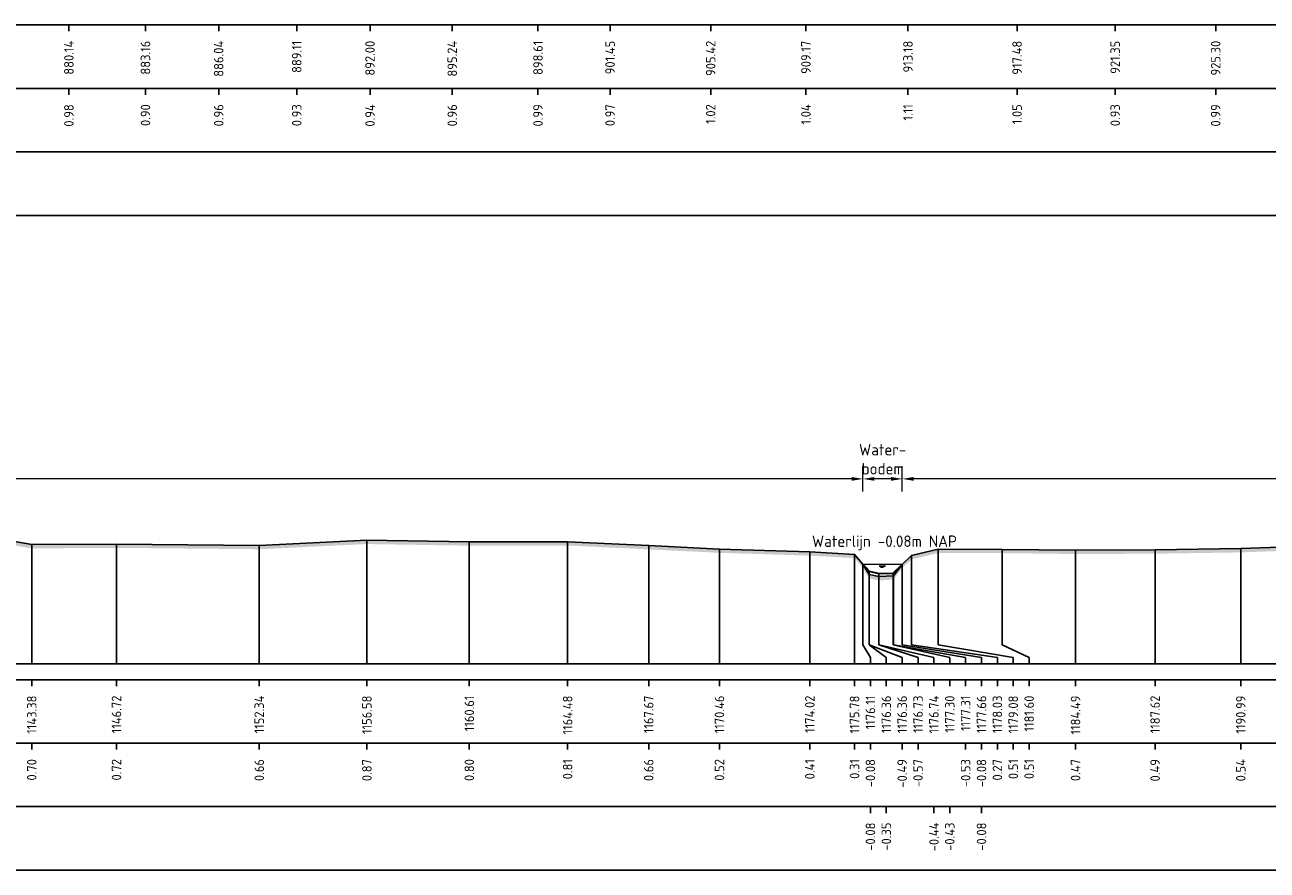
# Model space of a CAD drawing. Header units: metres. Extents: x 128583 to 136452, y 412329 to 415128.
# Tile 377 of 465: x 135559 to 135608, y 414520 to 414554. Entities that reach past the tile are written whole.
import ezdxf
from ezdxf.enums import TextEntityAlignment as Align

# ---------------------------------------------------------------- set-up
doc = ezdxf.new("R2010")
doc.units = ezdxf.units.M
doc.header["$PDMODE"] = 35
doc.header["$PDSIZE"] = 0.075
for name, color, linetype, lineweight in [('X-ME-AL-PROFIEL_BOVENKANT SLIB-GD', 42, 'Continuous', 35), ('X-ME-AL-PROFIEL_HUIDIG MAAIVELD-GD', 8, 'Continuous', 0), ('X-XX-AL-DETAIL1-M', 7, 'Continuous', 18), ('X-XX-AL-NAP-T18', 7, 'Continuous', 18)]:
    doc.layers.add(name, color=color, linetype=linetype, lineweight=lineweight)
for name, color, linetype in [('X-ME-AL-PROFIEL_MAAIVELD-GD', 8, 'Continuous'), ('X-ME-AL-PROFIEL_WATERLIJN-GD', 150, 'Continuous'), ('X-ME-AL-PROFIELRASTER-S', 7, 'Continuous')]:
    doc.layers.add(name, color=color, linetype=linetype)
doc.styles.add('NLCS-ISO-ANNOTATIEF-T18', font='NLCS-ISO.ttf', dxfattribs={"height": 1.8})
doc.styles.add('NLCS-ISO-ANNOTATIVE-T18', font='NLCS-ISO.ttf', dxfattribs={"height": 1.8})
doc.dimstyles.new('NLCS-ANNOTATIEF-T18-PIJL_L2_H0', dxfattribs={"dimtxt": 2.5, "dimasz": 1.8, "dimexe": 2, "dimexo": 2, "dimgap": 0.7, "dimtad": 1, "dimzin": 0, "dimdsep": 46, "dimtxsty": 'NLCS-ISO-ANNOTATIEF-T18', "dimcen": 0, "dimdle": 2, "dimclrd": 256, "dimclre": 256, "dimclrt": 10, "dimaunit": 2, "dimadec": 0, "dimazin": 0, "dimtfac": 1, "dimtdec": 3, "dimtofl": 0, "dimtmove": 0, "dimatfit": 3, "dimfxl": 2, "dimfxlon": 1, "dimtfillclr": 256, "dimtolj": 1, "dimtzin": 0, "dimlwd": -1, "dimlwe": -1, "dimarcsym": 0})

# ---------------------------------------------------------------- blocks, each defined once
blk = doc.blocks.new('SAL-PROFIELRASTER_BALK_EIND1-D')
at = {"color": 0, "linetype": 'ByBlock', "lineweight": -2, "flags": 128}
for points in [[(0, 0), (1, 0)], [(0, -2.5), (1, -2.5)], [(0, -12.5), (1, -12.5)]]:
    blk.add_lwpolyline(points, dxfattribs=at)
blk = doc.blocks.new('SAL-PROFIELRASTER_BALK_EIND2-D')
at = {"color": 0, "linetype": 'ByBlock', "lineweight": -2}
blk.add_line((1, -12.5), (0, -12.5), dxfattribs=at)
blk = doc.blocks.new('SAL-PROFIELRASTER_BALK_DATA-D')
at = {"color": 0, "linetype": 'ByBlock', "lineweight": -2}
blk.add_lwpolyline([(0, -3.5), (0, -2.5)], dxfattribs=at)
at = {"color": 0, "linetype": 'ByBlock', "lineweight": -2, "style": 'NLCS-ISO-ANNOTATIVE-T18'}
blk.add_attdef('GETAL', text='', height=1.5, rotation=90, dxfattribs=at).set_placement((0.75, -5), align=Align.RIGHT)
blk = doc.blocks.new('SAL-PROFIELRASTER_AANHAAL-D')
at = {"color": 9, "linetype": 'ByBlock', "lineweight": -2, "flags": 128}
blk.add_lwpolyline([(0, 1), (0, 0)], dxfattribs=at)
blk = doc.blocks.new('SAL-PROFIELRASTER_AANHAAL_STAGGER-D')
at = {"color": 9, "linetype": 'ByBlock', "lineweight": -2, "flags": 128}
for points in [[(0, 0), (0, -0.25)], [(0, -0.25), (1, -0.75)], [(1, -0.75), (1, -1)]]:
    blk.add_lwpolyline(points, dxfattribs=at)
blk = doc.blocks.new('*D401')
at = {"layer": 'Defpoints', "color": 0, "transparency": 16777216}
for p in [(135594.049, 414535.849), (135594.049, 414535.849), (135685.047, 414532.316)]:
    blk.add_point(p, dxfattribs=at)
at = {"layer": 'X-XX-AL-DETAIL1-M', "transparency": 16777216}
for p, q in [((135594.049, 414535.849), (135594.049, 414536.349)), ((135685.047, 414535.349), (135685.047, 414536.349)), ((135684.597, 414535.849), (135594.499, 414535.849))]:
    blk.add_line(p, q, dxfattribs=at)
for points in [[(135594.499, 414535.924), (135594.499, 414535.774), (135594.049, 414535.849)], [(135684.597, 414535.924), (135684.597, 414535.774), (135685.047, 414535.849)]]:
    blk.add_solid(points, dxfattribs=at)
at = {"layer": 'X-XX-AL-DETAIL1-M', "color": 10, "transparency": 16777216, "insert": (135639.548, 414536.249), "char_height": 0.45, "attachment_point": 5, "style": 'NLCS-ISO-ANNOTATIEF-T18'}
blk.add_mtext('\\A1;Gras', dxfattribs=at)
blk = doc.blocks.new('*D405')
at = {"layer": 'Defpoints', "color": 0, "transparency": 16777216}
for p in [(135592.499, 414535.849), (135592.499, 414532.488), (135594.049, 414532.484)]:
    blk.add_point(p, dxfattribs=at)
at = {"layer": 'X-XX-AL-DETAIL1-M', "transparency": 16777216}
for p, q in [((135592.499, 414535.349), (135592.499, 414536.349)), ((135594.049, 414535.349), (135594.049, 414536.349)), ((135593.599, 414535.849), (135592.949, 414535.849))]:
    blk.add_line(p, q, dxfattribs=at)
for points in [[(135592.949, 414535.924), (135592.949, 414535.774), (135592.499, 414535.849)], [(135593.599, 414535.924), (135593.599, 414535.774), (135594.049, 414535.849)]]:
    blk.add_solid(points, dxfattribs=at)
at = {"layer": 'X-XX-AL-DETAIL1-M', "color": 10, "transparency": 16777216, "insert": (135593.274, 414536.624), "char_height": 0.45, "attachment_point": 5, "style": 'NLCS-ISO-ANNOTATIEF-T18'}
blk.add_mtext('\\A1;Water-\\Pbodem', dxfattribs=at)
blk = doc.blocks.new('*D380')
at = {"layer": 'Defpoints', "color": 0, "transparency": 16777216}
for p in [(135469.688, 414535.849), (135469.688, 414532.339), (135592.499, 414532.488)]:
    blk.add_point(p, dxfattribs=at)
at = {"layer": 'X-XX-AL-DETAIL1-M', "transparency": 16777216}
for p, q in [((135469.688, 414535.349), (135469.688, 414536.349)), ((135592.499, 414535.349), (135592.499, 414536.349)), ((135592.049, 414535.849), (135470.138, 414535.849))]:
    blk.add_line(p, q, dxfattribs=at)
for points in [[(135470.138, 414535.924), (135470.138, 414535.774), (135469.688, 414535.849)], [(135592.049, 414535.924), (135592.049, 414535.774), (135592.499, 414535.849)]]:
    blk.add_solid(points, dxfattribs=at)
at = {"layer": 'X-XX-AL-DETAIL1-M', "color": 10, "transparency": 16777216, "insert": (135531.094, 414536.249), "char_height": 0.45, "attachment_point": 5, "style": 'NLCS-ISO-ANNOTATIEF-T18'}
blk.add_mtext('\\A1;Akker', dxfattribs=at)

msp = doc.modelspace()

# ---------------------------------------------------------------- hatches: boundary and pattern name
at = {"layer": 'X-ME-AL-PROFIEL_HUIDIG MAAIVELD-GD'}
h = msp.add_hatch(dxfattribs=at)
h.set_pattern_fill('AGR-MAAIVELD', color=256, scale=0.1, pattern_type=2)
h.set_pattern_definition([(45, (-528.359, -245.5534), (-0.5000001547, 0.5000001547), []), (45, (-528.43044, -245.482), (0, 1.0000003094), [0.707107, -0.707107]), (45, (-528.5019, -245.41055), (0, 1.0000003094), [0.707107, -0.707107]), (45, (-528.5743, -245.3381), (0, 1.0000003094), [0.707107, -0.707107]), (45, (-528.6447, -245.2677), (0, 1.0000003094), [0.707107, -0.707107]), (45, (-528.71615, -245.19626), (0, 1.0000003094), [0.707107, -0.707107]), (45, (-528.7876, -245.12484), (0, 1.0000003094), [0.707107, -0.707107]), (315, (-528.359, -245.5534), (0.5000001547, 0.5000001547), []), (315, (-528.2876, -245.482), (1.0000003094, -3e-16), [0.707107, -0.707107]), (315, (-528.21615, -245.41055), (1.0000003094, -3e-16), [0.707107, -0.707107]), (315, (-528.1437, -245.3381), (1.0000003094, -3e-16), [0.707107, -0.707107]), (315, (-528.0733, -245.2677), (1.0000003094, -3e-16), [0.707107, -0.707107]), (315, (-528.0019, -245.19626), (1.0000003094, -3e-16), [0.707107, -0.707107]), (315, (-527.93044, -245.12484), (1.0000003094, -3e-16), [0.707107, -0.707107])])
h.paths.add_polyline_path([(135824.303, 414532.877), (135822.347, 414532.674), (135820.531, 414532.355), (135818.398, 414532.04), (135816.197, 414531.974), (135814.172, 414531.918), (135812.461, 414531.891), (135811.04, 414532.014), (135808.821, 414532.359), (135806.87, 414532.67), (135805.56, 414532.882), (135805.102, 414532.882), (135802.13, 414533.272), (135797.675, 414533.7), (135796.406, 414533.814), (135793.98, 414534.077), (135792.441, 414534.02), (135790.275, 414533.819), (135788.604, 414533.547), (135786.873, 414533.451), (135783.344, 414533.362), (135780.915, 414533.461), (135777.307, 414533.365), (135773.824, 414533.231), (135770.841, 414533.209), (135767.971, 414533.232), (135764.483, 414533.332), (135760.845, 414533.261), (135757.322, 414533.209), (135754.357, 414533.15), (135751.433, 414533.015), (135749.183, 414532.984), (135746.914, 414532.913), (135746.1, 414532.302), (135745.881, 414532.051), (135745.465, 414532.015), (135745.133, 414532.083), (135744.902, 414532.298), (135744.374, 414532.872), (135742.665, 414533.039), (135740.103, 414533.07), (135737.822, 414533.197), (135734.295, 414533.192), (135729.954, 414533.226), (135727.462, 414533.149), (135725.025, 414533.209), (135720.96, 414533.252), (135717.606, 414533.208), (135715.041, 414533.286), (135712.362, 414533.321), (135708.778, 414533.329), (135705.103, 414533.312), (135701.123, 414533.216), (135698.115, 414533.284), (135694.186, 414533.228), (135690.887, 414533.198), (135687.943, 414532.992), (135687.191, 414532.893), (135686.751, 414532.936), (135686.638, 414532.573), (135686.158, 414532.282), (135685.988, 414532.087), (135685.673, 414531.996), (135685.25, 414532.01), (135685.047, 414532.316), (135684.903, 414532.617), (135683.831, 414533.002), (135682.251, 414533.151), (135679.32, 414533.269), (135675.494, 414533.18), (135672.277, 414533.308), (135668.285, 414533.163), (135665.224, 414533.206), (135661.033, 414533.378), (135657.122, 414533.241), (135653.704, 414533.29), (135650.141, 414533.452), (135645.603, 414533.35), (135641.36, 414533.371), (135638.08, 414533.449), (135634.587, 414533.413), (135630.357, 414533.385), (135626.384, 414533.283), (135622.686, 414533.223), (135619.374, 414533.336), (135615.3, 414533.169), (135611.985, 414533.267), (135607.379, 414533.105), (135604.005, 414533.053), (135600.871, 414533.04), (135597.985, 414533.075), (135595.463, 414533.076), (135594.414, 414532.835), (135594.049, 414532.484), (135593.698, 414532.035), (135593.12, 414532), (135592.743, 414532.079), (135592.499, 414532.488), (135592.168, 414532.878), (135590.406, 414532.977), (135586.847, 414533.088), (135584.061, 414533.223), (135580.869, 414533.374), (135576.996, 414533.369), (135572.963, 414533.433), (135568.722, 414533.229), (135563.101, 414533.284), (135559.763, 414533.263), (135558.316, 414533.509), (135554.293, 414533.499), (135550.311, 414533.38), (135547.078, 414533.366), (135542.383, 414533.3), (135540.442, 414533.349), (135536.528, 414533.45), (135533.129, 414533.498), (135527.723, 414533.453), (135524.811, 414533.296), (135522.22, 414533.377), (135517.74, 414533.343), (135512.837, 414533.331), (135510.644, 414533.405), (135505.196, 414533.346), (135503.034, 414533.494), (135498.838, 414533.462), (135495.065, 414533.4), (135490.962, 414533.318), (135487.269, 414533.334), (135481.818, 414533.204), (135478.723, 414533.339), (135475.023, 414533.324), (135472.295, 414533.188), (135470.457, 414533.03), (135469.658, 414532.312), (135469.376, 414532.036), (135469.136, 414531.999), (135468.86, 414531.999), (135468.486, 414532.339), (135468.263, 414532.676), (135467.535, 414533.173), (135465.205, 414533.337), (135462.229, 414533.314), (135459.532, 414533.513), (135455.526, 414533.413), (135452.615, 414533.492), (135448.335, 414533.393), (135445.345, 414533.547), (135440.528, 414533.368), (135437.286, 414533.569), (135433.027, 414533.453), (135429.282, 414533.593), (135425.112, 414533.503), (135421.808, 414533.563), (135417.562, 414533.532), (135413.107, 414533.389), (135410.024, 414533.381), (135405.654, 414533.411), (135403.402, 414533.578), (135398.8, 414533.425), (135395.456, 414533.407), (135391.994, 414533.357), (135388.793, 414533.444), (135385.211, 414533.446), (135381.885, 414533.447), (135378.979, 414533.454), (135376.023, 414533.511), (135373.357, 414533.415), (135371.837, 414533.308), (135371.496, 414532.85), (135370.733, 414532.302), (135370.122, 414532.312), (135369.73, 414532.567), (135369.091, 414533.187), (135367.505, 414533.323), (135365.024, 414533.465), (135361.064, 414533.529), (135356.853, 414533.512), (135353.093, 414533.454), (135349.873, 414533.449), (135346.02, 414533.482), (135341.689, 414533.56), (135337.732, 414533.502), (135333.868, 414533.622), (135329.569, 414533.674), (135325.551, 414533.611), (135321.801, 414533.589), (135317.839, 414533.541), (135314.998, 414533.561), (135311.623, 414533.53), (135308.383, 414533.508), (135305.499, 414533.497), (135302.425, 414533.528), (135299.541, 414533.472), (135296.525, 414533.548), (135293.798, 414533.561), (135290.487, 414533.53), (135287.386, 414533.523), (135284.281, 414533.546), (135281.468, 414533.546), (135278.856, 414533.505), (135277.144, 414533.398), (135275.345, 414533.234), (135274.859, 414532.772), (135274.21, 414532.274), (135273.956, 414532.073), (135273.683, 414532.078), (135273.363, 414532.285), (135272.652, 414532.849), (135271.883, 414533.394), (135269.229, 414533.599), (135266.357, 414533.663), (135262.843, 414533.589), (135260.191, 414533.641), (135258.41, 414533.595), (135255.663, 414533.551), (135255.001, 414533.604), (135252.198, 414533.628), (135249.558, 414533.579), (135246.707, 414533.521), (135244.31, 414533.603), (135241.612, 414533.59), (135239.084, 414533.596), (135237.215, 414533.457), (135236.049, 414533.538), (135232.964, 414533.616), (135230.297, 414533.631), (135226.567, 414533.575), (135223.598, 414533.659), (135219.833, 414533.672), (135216.386, 414533.497), (135213.857, 414533.595), (135211.07, 414533.54), (135207.331, 414533.526), (135205.602, 414533.366), (135204.055, 414533.572), (135200.476, 414533.478), (135197.853, 414533.51), (135195.819, 414533.574), (135192.113, 414533.508), (135189.766, 414533.319), (135188.979, 414533.45), (135186.59, 414533.58), (135183.394, 414533.629), (135180.475, 414533.533), (135177.777, 414533.574), (135176.483, 414533.411), (135175.558, 414532.754), (135175.125, 414532.367), (135174.878, 414532.156), (135174.622, 414532.134), (135174.428, 414532.182), (135174.219, 414532.34), (135173.635, 414532.938), (135173.063, 414533.319), (135169.572, 414533.486), (135165.81, 414533.532), (135161.908, 414533.492), (135157.71, 414533.54), (135153.695, 414533.546), (135149.982, 414533.669), (135145.963, 414533.483), (135142.326, 414533.47), (135139.415, 414533.416), (135136.516, 414533.354), (135134.751, 414533.104), (135133.993, 414532.47), (135133.482, 414532.041), (135133.118, 414532.003), (135132.516, 414532.191), (135132.25, 414532.452), (135132.043, 414532.766), (135131.571, 414533.097), (135129.409, 414533.294), (135126.035, 414533.283), (135122.004, 414533.301), (135117.981, 414533.25), (135114.176, 414533.205), (135111.105, 414533.203), (135107.13, 414533.173), (135103.862, 414533.181), (135098.733, 414533.27), (135094.16, 414533.223), (135089.094, 414533.287), (135084.833, 414533.35), (135079.91, 414533.385), (135075.111, 414533.398), (135070.627, 414533.437), (135066.611, 414533.431), (135062.638, 414533.398), (135059.246, 414533.393), (135054.541, 414533.385), (135049.168, 414533.409), (135044.113, 414533.416), (135040.141, 414533.29), (135036.976, 414533.031), (135034.652, 414532.701), (135029.674, 414532.524), (135028.742, 414532.754), (135027.262, 414532.966), (135024.794, 414532.565), (135021.585, 414532.569), (135021.14, 414532.346), (135020.178, 414532.262), (135019.327, 414532.355), (135019.024, 414532.604), (135017.17, 414532.716), (135014.517, 414532.908), (135010.951, 414532.878), (135007.229, 414532.993), (135004.03, 414533.097), (135000.238, 414533.231), (134996.187, 414533.475), (134990.728, 414533.172), (134987.556, 414533.403), (134982.848, 414533.2), (134978.812, 414533.315), (134974.713, 414533.131), (134970.368, 414533.115), (134966.378, 414533.141), (134961.737, 414533.289), (134957.291, 414533.122), (134953.093, 414533.131), (134948.627, 414533.125), (134944.681, 414533.224), (134940.639, 414533.204), (134936.753, 414533.096), (134933.137, 414533.122), (134929.511, 414533.181), (134924.788, 414533.169), (134920.991, 414533.236), (134916.566, 414533.237), (134912.015, 414533.283), (134907.619, 414533.36), (134903.614, 414533.352), (134899.538, 414533.358), (134895.302, 414533.227), (134892.244, 414533.208), (134887.595, 414533.126), (134884.391, 414532.902), (134882.206, 414532.756), (134881.493, 414532.621), (134881.148, 414532.268), (134880.806, 414532.125), (134880.173, 414531.931), (134879.52, 414531.842), (134879.05, 414531.984), (134878.403, 414532.284), (134877.905, 414532.647), (134877.774, 414532.806), (134875.944, 414532.822), (134872.743, 414532.963), (134868.522, 414532.932), (134864.142, 414532.792), (134860.588, 414532.522), (134855.316, 414532.504), (134850.434, 414532.447), (134845.891, 414532.497), (134841.499, 414532.546), (134836.089, 414532.371), (134831.231, 414532.583), (134827.345, 414532.539), (134823.544, 414532.55), (134820.132, 414532.458), (134816.613, 414532.504), (134813.55, 414532.528), (134810.456, 414532.574), (134807.759, 414532.557), (134804.385, 414532.593), (134801.684, 414532.633), (134799.143, 414532.686), (134796.583, 414532.816), (134793.641, 414532.811), (134790.438, 414532.877), (134787.174, 414532.873), (134783.991, 414532.998), (134780.586, 414533.035), (134777.141, 414533.071), (134773.952, 414533.111), (134770.758, 414533.206), (134767.364, 414533.196), (134764.243, 414533.127), (134761.011, 414533.226), (134757.526, 414533.155), (134754.2, 414533.241), (134750.678, 414533.133), (134747.511, 414533.213), (134744.279, 414533.21), (134740.898, 414533.225), (134739.996, 414532.763), (134739.636, 414532.782), (134739.039, 414533.164), (134736.961, 414533.328), (134734.301, 414533.386), (134731.473, 414533.404), (134728.339, 414533.453), (134725.386, 414533.481), (134722.465, 414533.509), (134717.44, 414533.574), (134714.242, 414533.591), (134711.397, 414533.609), (134708.12, 414533.518), (134704.904, 414533.619), (134700.258, 414533.455), (134697.217, 414533.416), (134694.352, 414533.328), (134691.305, 414533.201), (134690.746, 414533.057), (134689.82, 414532.231), (134689.59, 414532.206), (134689.15, 414532.279), (134688.838, 414532.709), (134688.355, 414533.196), (134685.785, 414533.269), (134682.811, 414533.302), (134679.206, 414533.383), (134675.22, 414533.306), (134671.859, 414533.332), (134668.53, 414533.382), (134665.135, 414533.383), (134661.858, 414533.41), (134658.643, 414533.372), (134655.222, 414533.443), (134651.621, 414533.448), (134648.219, 414533.464), (134644.912, 414533.483), (134641.641, 414533.535), (134637.734, 414533.477), (134634.15, 414533.658), (134630.594, 414533.556), (134626.603, 414533.581), (134622.849, 414533.503), (134619.641, 414533.59), (134616.24, 414533.547), (134612.537, 414533.524), (134609.195, 414533.486), (134605.769, 414533.453), (134602.372, 414533.411), (134598.237, 414533.46), (134593.777, 414533.398), (134590.204, 414533.382), (134586.321, 414533.386), (134582.952, 414533.309), (134579.239, 414533.318), (134575.759, 414533.288), (134572.576, 414533.293), (134569.444, 414533.305), (134566.401, 414533.268), (134563.321, 414533.345), (134560.276, 414533.261), (134558.242, 414533.307), (134555.209, 414533.423), (134551.608, 414533.343), (134548.544, 414533.385), (134545.874, 414533.38), (134541.673, 414533.309), (134538.261, 414533.282), (134535.191, 414533.341), (134530.653, 414533.417), (134526.789, 414533.541), (134523.246, 414533.581), (134520.241, 414533.517), (134516.578, 414533.517), (134513.73, 414533.41), (134509.854, 414533.347), (134506.479, 414533.348), (134503.07, 414533.341), (134499.493, 414533.342), (134496.046, 414533.26), (134491.795, 414533.213), (134488.234, 414533.206), (134485.656, 414533.116), (134482.942, 414533.036), (134480.514, 414532.694), (134476.284, 414532.561), (134473.692, 414532.502), (134471.616, 414532.702), (134471.02, 414532.505), (134469.424, 414532.065), (134467.413, 414531.765), (134464.103, 414531.681), (134459.94, 414531.455), (134455.533, 414531.743), (134448.185, 414532.148), (134440.629, 414532.011), (134438.757, 414532.549), (134437.229, 414533.026), (134434.799, 414533.203), (134431.84, 414533.265), (134428.132, 414533.449), (134423.979, 414533.5), (134419.895, 414533.456), (134416.386, 414533.451), (134416.386, 414533.301), (134419.895, 414533.306), (134423.979, 414533.35), (134428.132, 414533.299), (134431.84, 414533.115), (134434.799, 414533.053), (134437.229, 414532.876), (134438.757, 414532.399), (134440.629, 414531.861), (134448.185, 414531.998), (134455.533, 414531.593), (134459.94, 414531.305), (134464.103, 414531.531), (134467.413, 414531.615), (134469.424, 414531.915), (134471.02, 414532.355), (134471.616, 414532.552), (134473.692, 414532.352), (134476.284, 414532.411), (134480.514, 414532.544), (134482.942, 414532.886), (134485.656, 414532.966), (134488.234, 414533.056), (134491.795, 414533.063), (134496.046, 414533.11), (134499.493, 414533.192), (134503.07, 414533.191), (134506.479, 414533.198), (134509.854, 414533.197), (134513.73, 414533.26), (134516.578, 414533.367), (134520.241, 414533.367), (134523.246, 414533.431), (134526.789, 414533.391), (134530.653, 414533.267), (134535.191, 414533.191), (134538.261, 414533.132), (134541.673, 414533.159), (134545.874, 414533.23), (134548.544, 414533.235), (134551.608, 414533.193), (134555.209, 414533.273), (134558.242, 414533.157), (134560.276, 414533.111), (134563.321, 414533.195), (134566.401, 414533.118), (134569.444, 414533.155), (134572.576, 414533.143), (134575.759, 414533.138), (134579.239, 414533.168), (134582.952, 414533.159), (134586.321, 414533.236), (134590.204, 414533.232), (134593.777, 414533.248), (134598.237, 414533.31), (134602.372, 414533.261), (134605.769, 414533.303), (134609.195, 414533.336), (134612.537, 414533.374), (134616.24, 414533.397), (134619.641, 414533.44), (134622.849, 414533.353), (134626.603, 414533.431), (134630.594, 414533.406), (134634.15, 414533.508), (134637.734, 414533.327), (134641.641, 414533.385), (134644.912, 414533.333), (134648.219, 414533.314), (134651.621, 414533.298), (134655.222, 414533.293), (134658.643, 414533.222), (134661.858, 414533.26), (134665.135, 414533.233), (134668.53, 414533.232), (134671.859, 414533.182), (134675.22, 414533.156), (134679.206, 414533.233), (134682.811, 414533.152), (134685.785, 414533.119), (134688.355, 414533.046), (134688.838, 414532.559), (134689.15, 414532.129), (134689.59, 414532.056), (134689.82, 414532.081), (134690.746, 414532.907), (134691.305, 414533.051), (134694.352, 414533.178), (134697.217, 414533.266), (134700.258, 414533.305), (134704.904, 414533.469), (134708.12, 414533.368), (134711.397, 414533.459), (134714.242, 414533.441), (134717.44, 414533.424), (134722.465, 414533.359), (134725.386, 414533.331), (134728.339, 414533.303), (134731.473, 414533.254), (134734.301, 414533.236), (134736.961, 414533.178), (134739.039, 414533.014), (134739.636, 414532.632), (134739.996, 414532.613), (134740.898, 414533.075), (134744.279, 414533.06), (134747.511, 414533.063), (134750.678, 414532.983), (134754.2, 414533.091), (134757.526, 414533.005), (134761.011, 414533.076), (134764.243, 414532.977), (134767.364, 414533.046), (134770.758, 414533.056), (134773.952, 414532.961), (134777.141, 414532.921), (134780.586, 414532.885), (134783.991, 414532.848), (134787.174, 414532.723), (134790.438, 414532.727), (134793.641, 414532.661), (134796.583, 414532.666), (134799.143, 414532.536), (134801.684, 414532.483), (134804.385, 414532.443), (134807.759, 414532.407), (134810.456, 414532.424), (134813.55, 414532.378), (134816.613, 414532.354), (134820.132, 414532.308), (134823.544, 414532.4), (134827.345, 414532.389), (134831.231, 414532.433), (134836.089, 414532.221), (134841.499, 414532.396), (134845.891, 414532.347), (134850.434, 414532.297), (134855.316, 414532.354), (134860.588, 414532.372), (134864.142, 414532.642), (134868.522, 414532.782), (134872.743, 414532.813), (134875.944, 414532.672), (134877.774, 414532.656), (134877.905, 414532.497), (134878.403, 414532.134), (134879.05, 414531.834), (134879.52, 414531.692), (134880.173, 414531.781), (134880.806, 414531.975), (134881.148, 414532.118), (134881.493, 414532.471), (134882.206, 414532.606), (134884.391, 414532.752), (134887.595, 414532.976), (134892.244, 414533.058), (134895.302, 414533.077), (134899.538, 414533.208), (134903.614, 414533.202), (134907.619, 414533.21), (134912.015, 414533.133), (134916.566, 414533.087), (134920.991, 414533.086), (134924.788, 414533.019), (134929.511, 414533.031), (134933.137, 414532.972), (134936.753, 414532.946), (134940.639, 414533.054), (134944.681, 414533.074), (134948.627, 414532.975), (134953.093, 414532.981), (134957.291, 414532.972), (134961.737, 414533.139), (134966.378, 414532.991), (134970.368, 414532.965), (134974.713, 414532.981), (134978.812, 414533.165), (134982.848, 414533.05), (134987.556, 414533.253), (134990.728, 414533.022), (134996.187, 414533.325), (135000.238, 414533.081), (135004.03, 414532.947), (135007.229, 414532.843), (135010.951, 414532.728), (135014.517, 414532.758), (135017.17, 414532.566), (135019.024, 414532.454), (135019.327, 414532.205), (135020.178, 414532.112), (135021.14, 414532.196), (135021.585, 414532.419), (135024.794, 414532.415), (135027.262, 414532.816), (135028.742, 414532.604), (135029.674, 414532.374), (135034.652, 414532.551), (135036.976, 414532.881), (135040.141, 414533.14), (135044.113, 414533.266), (135049.168, 414533.259), (135054.541, 414533.235), (135059.246, 414533.243), (135062.638, 414533.248), (135066.611, 414533.281), (135070.627, 414533.287), (135075.111, 414533.248), (135079.91, 414533.235), (135084.833, 414533.2), (135089.094, 414533.137), (135094.16, 414533.073), (135098.733, 414533.12), (135103.862, 414533.031), (135107.13, 414533.023), (135111.105, 414533.053), (135114.176, 414533.055), (135117.981, 414533.1), (135122.004, 414533.151), (135126.035, 414533.133), (135129.409, 414533.144), (135131.571, 414532.947), (135132.043, 414532.616), (135132.25, 414532.302), (135132.516, 414532.041), (135133.118, 414531.853), (135133.482, 414531.891), (135133.993, 414532.32), (135134.751, 414532.954), (135136.516, 414533.204), (135139.415, 414533.266), (135142.326, 414533.32), (135145.963, 414533.333), (135149.982, 414533.519), (135153.695, 414533.396), (135157.71, 414533.39), (135161.908, 414533.342), (135165.81, 414533.382), (135169.572, 414533.336), (135173.063, 414533.169), (135173.635, 414532.788), (135174.219, 414532.19), (135174.428, 414532.032), (135174.622, 414531.984), (135174.878, 414532.006), (135175.125, 414532.217), (135175.558, 414532.604), (135176.483, 414533.261), (135177.777, 414533.424), (135180.475, 414533.383), (135183.394, 414533.479), (135186.59, 414533.43), (135188.979, 414533.3), (135189.766, 414533.169), (135192.113, 414533.358), (135195.819, 414533.424), (135197.853, 414533.36), (135200.476, 414533.328), (135204.055, 414533.422), (135205.602, 414533.216), (135207.331, 414533.376), (135211.07, 414533.39), (135213.857, 414533.445), (135216.386, 414533.347), (135219.833, 414533.522), (135223.598, 414533.509), (135226.567, 414533.425), (135230.297, 414533.481), (135232.964, 414533.466), (135236.049, 414533.388), (135237.215, 414533.307), (135239.084, 414533.446), (135241.612, 414533.44), (135244.31, 414533.453), (135246.707, 414533.371), (135249.558, 414533.429), (135252.198, 414533.478), (135255.001, 414533.454), (135255.663, 414533.401), (135258.41, 414533.445), (135260.191, 414533.491), (135262.843, 414533.439), (135266.357, 414533.513), (135269.229, 414533.449), (135271.883, 414533.244), (135272.652, 414532.699), (135273.363, 414532.135), (135273.683, 414531.928), (135273.956, 414531.923), (135274.21, 414532.124), (135274.859, 414532.622), (135275.345, 414533.084), (135277.144, 414533.248), (135278.856, 414533.355), (135281.468, 414533.396), (135284.281, 414533.396), (135287.386, 414533.373), (135290.487, 414533.38), (135293.798, 414533.411), (135296.525, 414533.398), (135299.541, 414533.322), (135302.425, 414533.378), (135305.499, 414533.347), (135308.383, 414533.358), (135311.623, 414533.38), (135314.998, 414533.411), (135317.839, 414533.391), (135321.801, 414533.439), (135325.551, 414533.461), (135329.569, 414533.524), (135333.868, 414533.472), (135337.732, 414533.352), (135341.689, 414533.41), (135346.02, 414533.332), (135349.873, 414533.299), (135353.093, 414533.304), (135356.853, 414533.362), (135361.064, 414533.379), (135365.024, 414533.315), (135367.505, 414533.173), (135369.091, 414533.037), (135369.73, 414532.417), (135370.122, 414532.162), (135370.733, 414532.152), (135371.496, 414532.7), (135371.837, 414533.158), (135373.357, 414533.265), (135376.023, 414533.361), (135378.979, 414533.304), (135381.885, 414533.297), (135385.211, 414533.296), (135388.793, 414533.294), (135391.994, 414533.207), (135395.456, 414533.257), (135398.8, 414533.275), (135403.402, 414533.428), (135405.654, 414533.261), (135410.024, 414533.231), (135413.107, 414533.239), (135417.562, 414533.382), (135421.808, 414533.413), (135425.112, 414533.353), (135429.282, 414533.443), (135433.027, 414533.303), (135437.286, 414533.419), (135440.528, 414533.218), (135445.345, 414533.397), (135448.335, 414533.243), (135452.615, 414533.342), (135455.526, 414533.263), (135459.532, 414533.363), (135462.229, 414533.164), (135465.205, 414533.187), (135467.535, 414533.023), (135468.263, 414532.526), (135468.486, 414532.189), (135468.86, 414531.849), (135469.136, 414531.849), (135469.376, 414531.886), (135469.658, 414532.162), (135470.457, 414532.88), (135472.295, 414533.038), (135475.023, 414533.174), (135478.723, 414533.189), (135481.818, 414533.054), (135487.269, 414533.184), (135490.962, 414533.168), (135495.065, 414533.25), (135498.838, 414533.312), (135503.034, 414533.344), (135505.196, 414533.196), (135510.644, 414533.255), (135512.837, 414533.181), (135517.74, 414533.193), (135522.22, 414533.227), (135524.811, 414533.146), (135527.723, 414533.303), (135533.129, 414533.348), (135536.528, 414533.3), (135540.442, 414533.199), (135542.383, 414533.15), (135547.078, 414533.216), (135550.311, 414533.23), (135554.293, 414533.349), (135558.316, 414533.359), (135559.763, 414533.113), (135563.101, 414533.134), (135568.722, 414533.079), (135572.963, 414533.283), (135576.996, 414533.219), (135580.869, 414533.224), (135584.061, 414533.073), (135586.847, 414532.938), (135590.406, 414532.827), (135592.168, 414532.728), (135592.499, 414532.338), (135592.743, 414531.929), (135593.12, 414531.85), (135593.698, 414531.885), (135594.049, 414532.334), (135594.414, 414532.685), (135595.463, 414532.926), (135597.985, 414532.925), (135600.871, 414532.89), (135604.005, 414532.903), (135607.379, 414532.955), (135611.985, 414533.117), (135615.3, 414533.019), (135619.374, 414533.186), (135622.686, 414533.073), (135626.384, 414533.133), (135630.357, 414533.235), (135634.587, 414533.263), (135638.08, 414533.299), (135641.36, 414533.221), (135645.603, 414533.2), (135650.141, 414533.302), (135653.704, 414533.14), (135657.122, 414533.091), (135661.033, 414533.228), (135665.224, 414533.056), (135668.285, 414533.013), (135672.277, 414533.158), (135675.494, 414533.03), (135679.32, 414533.119), (135682.251, 414533.001), (135683.831, 414532.852), (135684.903, 414532.467), (135685.047, 414532.166), (135685.25, 414531.86), (135685.673, 414531.846), (135685.988, 414531.937), (135686.158, 414532.132), (135686.638, 414532.423), (135686.751, 414532.786), (135687.191, 414532.743), (135687.943, 414532.842), (135690.887, 414533.048), (135694.186, 414533.078), (135698.115, 414533.134), (135701.123, 414533.066), (135705.103, 414533.162), (135708.778, 414533.179), (135712.362, 414533.171), (135715.041, 414533.136), (135717.606, 414533.058), (135720.96, 414533.102), (135725.025, 414533.059), (135727.462, 414532.999), (135729.954, 414533.076), (135734.295, 414533.042), (135737.822, 414533.047), (135740.103, 414532.92), (135742.665, 414532.889), (135744.374, 414532.722), (135744.902, 414532.148), (135745.133, 414531.933), (135745.465, 414531.865), (135745.881, 414531.901), (135746.1, 414532.152), (135746.914, 414532.763), (135749.183, 414532.834), (135751.433, 414532.865), (135754.357, 414533), (135757.322, 414533.059), (135760.845, 414533.111), (135764.483, 414533.182), (135767.971, 414533.082), (135770.841, 414533.059), (135773.824, 414533.081), (135777.307, 414533.215), (135780.915, 414533.311), (135783.344, 414533.212), (135786.873, 414533.301), (135788.604, 414533.397), (135790.275, 414533.669), (135792.441, 414533.87), (135793.98, 414533.927), (135796.406, 414533.664), (135797.675, 414533.55), (135802.13, 414533.122), (135805.102, 414532.732), (135805.56, 414532.732), (135806.87, 414532.52), (135808.821, 414532.209), (135811.04, 414531.864), (135812.461, 414531.741), (135814.172, 414531.768), (135816.197, 414531.824), (135818.398, 414531.89), (135820.531, 414532.205), (135822.347, 414532.524), (135824.303, 414532.727)])

# ---------------------------------------------------------------- linework, layer by layer
at = {"layer": 'X-ME-AL-PROFIEL_BOVENKANT SLIB-GD'}
msp.add_lwpolyline([(135592.499, 414532.488), (135592.746, 414532.218), (135593.126, 414532.126), (135593.688, 414532.142), (135594.049, 414532.484)], dxfattribs=at)
at = {"layer": 'X-ME-AL-PROFIEL_MAAIVELD-GD'}
msp.add_lwpolyline([(135558.316, 414533.509), (135559.763, 414533.263), (135563.101, 414533.284), (135568.722, 414533.229), (135572.963, 414533.433), (135576.996, 414533.369), (135580.869, 414533.374), (135584.061, 414533.223), (135586.847, 414533.088), (135590.406, 414532.977), (135592.168, 414532.878), (135592.499, 414532.488), (135592.743, 414532.079), (135593.12, 414532), (135593.698, 414532.035), (135594.049, 414532.484), (135594.414, 414532.835), (135595.463, 414533.076), (135597.985, 414533.075), (135600.871, 414533.04), (135604.005, 414533.053), (135607.379, 414533.105), (135611.985, 414533.267)], dxfattribs=at)
at = {"layer": 'X-ME-AL-PROFIEL_WATERLIJN-GD'}
for points in [[(135592.499, 414532.488), (135594.049, 414532.484)], [(135593.131, 414532.418), (135593.381, 414532.418)], [(135593.187, 414532.369), (135593.312, 414532.369)]]:
    msp.add_lwpolyline(points, dxfattribs=at)

# ---------------------------------------------------------------- block references
at = {"layer": 'X-ME-AL-PROFIELRASTER-S', "xscale": 1408.542011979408, "yscale": 0.25, "zscale": 1408.542011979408}
for name, p in [('SAL-PROFIELRASTER_BALK_EIND1-D', (134681.087, 414554.351)), ('SAL-PROFIELRASTER_BALK_EIND2-D', (134681.087, 414551.851)), ('SAL-PROFIELRASTER_BALK_EIND2-D', (134681.087, 414549.351)), ('SAL-PROFIELRASTER_BALK_EIND1-D', (134416.386, 414528.568)), ('SAL-PROFIELRASTER_BALK_EIND2-D', (134416.386, 414526.068)), ('SAL-PROFIELRASTER_BALK_EIND2-D', (134416.386, 414523.568))]:
    msp.add_blockref(name, p, dxfattribs=at)
at = {"layer": 'X-ME-AL-PROFIELRASTER-S', "xscale": 0.25, "yscale": 0.25, "zscale": 0.25}
for p, values in [((135561.226, 414554.351), {'GETAL': '880.14'}), ((135564.242, 414554.351), {'GETAL': '883.16'}), ((135567.126, 414554.351), {'GETAL': '886.04'}), ((135570.2, 414554.351), {'GETAL': '889.11'}), ((135573.085, 414554.351), {'GETAL': '892.00'}), ((135576.324, 414554.351), {'GETAL': '895.24'}), ((135579.699, 414554.351), {'GETAL': '898.61'}), ((135582.54, 414554.351), {'GETAL': '901.45'}), ((135586.502, 414554.351), {'GETAL': '905.42'}), ((135590.252, 414554.351), {'GETAL': '909.17'}), ((135594.271, 414554.351), {'GETAL': '913.18'}), ((135598.569, 414554.351), {'GETAL': '917.48'}), ((135602.433, 414554.351), {'GETAL': '921.35'}), ((135606.39, 414554.351), {'GETAL': '925.30'}), ((135561.226, 414551.851), {'GETAL': '0.98'}), ((135564.242, 414551.851), {'GETAL': '0.90'}), ((135567.126, 414551.851), {'GETAL': '0.96'}), ((135570.2, 414551.851), {'GETAL': '0.93'}), ((135573.085, 414551.851), {'GETAL': '0.94'}), ((135576.324, 414551.851), {'GETAL': '0.96'}), ((135579.699, 414551.851), {'GETAL': '0.99'}), ((135582.54, 414551.851), {'GETAL': '0.97'}), ((135586.502, 414551.851), {'GETAL': '1.02'}), ((135590.252, 414551.851), {'GETAL': '1.04'}), ((135594.271, 414551.851), {'GETAL': '1.11'}), ((135598.569, 414551.851), {'GETAL': '1.05'}), ((135602.433, 414551.851), {'GETAL': '0.93'}), ((135606.39, 414551.851), {'GETAL': '0.99'}), ((135559.763, 414528.568), {'GETAL': '1143.38'}), ((135563.101, 414528.568), {'GETAL': '1146.72'}), ((135568.722, 414528.568), {'GETAL': '1152.34'}), ((135572.963, 414528.568), {'GETAL': '1156.58'}), ((135576.996, 414528.568), {'GETAL': '1160.61'}), ((135580.869, 414528.568), {'GETAL': '1164.48'}), ((135584.061, 414528.568), {'GETAL': '1167.67'}), ((135586.847, 414528.568), {'GETAL': '1170.46'}), ((135590.406, 414528.568), {'GETAL': '1174.02'}), ((135592.168, 414528.568), {'GETAL': '1175.78'}), ((135592.793, 414528.568), {'GETAL': '1176.11'}), ((135592.793, 414528.568), {'GETAL': '1176.11'}), ((135592.793, 414528.568), {'GETAL': '1176.11'}), ((135593.418, 414528.568), {'GETAL': '1176.36'}), ((135594.043, 414528.568), {'GETAL': '1176.36'}), ((135594.668, 414528.568), {'GETAL': '1176.73'}), ((135595.293, 414528.568), {'GETAL': '1176.74'}), ((135595.918, 414528.568), {'GETAL': '1177.30'}), ((135596.543, 414528.568), {'GETAL': '1177.31'}), ((135597.168, 414528.568), {'GETAL': '1177.66'}), ((135597.168, 414528.568), {'GETAL': '1177.66'}), ((135597.168, 414528.568), {'GETAL': '1177.66'}), ((135597.793, 414528.568), {'GETAL': '1178.03'}), ((135598.418, 414528.568), {'GETAL': '1179.08'}), ((135599.043, 414528.568), {'GETAL': '1181.60'}), ((135600.871, 414528.568), {'GETAL': '1184.49'}), ((135604.005, 414528.568), {'GETAL': '1187.62'}), ((135607.379, 414528.568), {'GETAL': '1190.99'}), ((135559.763, 414526.068), {'GETAL': '0.70'}), ((135563.101, 414526.068), {'GETAL': '0.72'}), ((135568.722, 414526.068), {'GETAL': '0.66'}), ((135572.963, 414526.068), {'GETAL': '0.87'}), ((135576.996, 414526.068), {'GETAL': '0.80'}), ((135580.869, 414526.068), {'GETAL': '0.81'}), ((135584.061, 414526.068), {'GETAL': '0.66'}), ((135586.847, 414526.068), {'GETAL': '0.52'}), ((135590.406, 414526.068), {'GETAL': '0.41'}), ((135592.168, 414526.068), {'GETAL': '0.31'}), ((135592.793, 414526.068), {'GETAL': '-0.08'}), ((135594.043, 414526.068), {'GETAL': '-0.49'}), ((135594.668, 414526.068), {'GETAL': '-0.57'}), ((135596.543, 414526.068), {'GETAL': '-0.53'}), ((135597.168, 414526.068), {'GETAL': '-0.08'}), ((135597.793, 414526.068), {'GETAL': '0.27'}), ((135598.418, 414526.068), {'GETAL': '0.51'}), ((135599.043, 414526.068), {'GETAL': '0.51'}), ((135600.871, 414526.068), {'GETAL': '0.47'}), ((135604.005, 414526.068), {'GETAL': '0.49'}), ((135607.379, 414526.068), {'GETAL': '0.54'}), ((135592.793, 414523.568), {'GETAL': '-0.08'}), ((135593.418, 414523.568), {'GETAL': '-0.35'}), ((135595.293, 414523.568), {'GETAL': '-0.44'}), ((135595.918, 414523.568), {'GETAL': '-0.43'}), ((135597.168, 414523.568), {'GETAL': '-0.08'})]:
    msp.add_blockref('SAL-PROFIELRASTER_BALK_DATA-D', p, dxfattribs=at).add_auto_attribs(values)
at = {"layer": 'X-ME-AL-PROFIELRASTER-S'}
for p, yscale in [((135559.763, 414528.568), 4.695), ((135563.101, 414528.568), 4.716), ((135568.722, 414528.568), 4.661), ((135572.963, 414528.568), 4.865), ((135576.996, 414528.568), 4.801), ((135580.869, 414528.568), 4.806), ((135584.061, 414528.568), 4.655), ((135586.847, 414528.568), 4.52), ((135590.406, 414528.568), 4.409), ((135592.168, 414528.568), 4.31), ((135594.414, 414529.568), 3.267), ((135595.463, 414529.568), 3.508), ((135597.985, 414529.568), 3.507), ((135600.871, 414528.568), 4.472), ((135604.005, 414528.568), 4.485), ((135607.379, 414528.568), 4.537), ((135592.499, 414529.568), 2.92), ((135592.499, 414529.568), 2.92), ((135592.499, 414529.568), 2.92), ((135592.746, 414529.568), 2.65), ((135594.049, 414529.568), 2.916), ((135594.049, 414529.568), 2.916), ((135594.049, 414529.568), 2.916), ((135592.743, 414529.568), 2.511), ((135593.12, 414529.568), 2.432), ((135593.126, 414529.568), 2.558), ((135593.688, 414529.568), 2.574), ((135593.698, 414529.568), 2.467)]:
    msp.add_blockref('SAL-PROFIELRASTER_AANHAAL-D', p, dxfattribs=dict(at, yscale=yscale))
for p, xscale, zscale in [((135592.499, 414529.568), 0.2939198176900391, 0.2939198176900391), ((135592.499, 414529.568), 0.2939198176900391, 0.2939198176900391), ((135592.499, 414529.568), 0.2939198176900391, 0.2939198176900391), ((135592.743, 414529.568), 1.300536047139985, 1.300536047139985), ((135592.746, 414529.568), 0.672606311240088, 0.672606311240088), ((135593.12, 414529.568), 1.548819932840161, 1.548819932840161), ((135593.126, 414529.568), 2.167205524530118, 2.167205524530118), ((135593.688, 414529.568), 2.230675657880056, 2.230675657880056), ((135593.698, 414529.568), 2.845390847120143, 2.845390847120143), ((135594.049, 414529.568), 3.118883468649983, 3.118883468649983), ((135594.049, 414529.568), 3.118883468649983, 3.118883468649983), ((135594.049, 414529.568), 3.118883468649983, 3.118883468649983), ((135594.414, 414529.568), 3.379650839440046, 3.379650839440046), ((135595.463, 414529.568), 2.954886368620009, 2.954886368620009), ((135597.985, 414529.568), 1.058674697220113, 1.058674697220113)]:
    msp.add_blockref('SAL-PROFIELRASTER_AANHAAL_STAGGER-D', p, dxfattribs=dict(at, xscale=xscale, zscale=zscale))

# ---------------------------------------------------------------- texts
at = {"layer": 'X-XX-AL-NAP-T18', "color": 10, "insert": (135590.491, 414533.034), "char_height": 0.45, "width": 15.43377, "attachment_point": 7, "style": 'NLCS-ISO-ANNOTATIEF-T18'}
msp.add_mtext('Waterlijn -0.08m NAP', dxfattribs=at)

# ---------------------------------------------------------------- dimensions: what is measured, and where the dimension line sits
at = {"layer": 'X-XX-AL-DETAIL1-M'}
for base, p1, p2, text, picture, middle in [((135592.499, 414535.849), (135594.049, 414532.484), (135592.499, 414532.488), 'Water-\\Pbodem', '*D405', (135593.274, 414535.849)), ((135469.688, 414535.849), (135592.499, 414532.488), (135469.688, 414532.339), 'Akker', '*D380', (135531.094, 414535.849)), ((135594.049, 414535.849), (135685.047, 414532.316), (135594.049, 414535.849), 'Gras', '*D401', (135639.548, 414535.849))]:
    dim = msp.add_linear_dim(base=base, p1=p1, p2=p2, text=text, dimstyle='NLCS-ANNOTATIEF-T18-PIJL_L2_H0', dxfattribs=at)
    dim.commit()
    dim.dimension.update_dxf_attribs({"geometry": picture, "text_midpoint": middle, "dimtype": 160})

doc.saveas('drawing.dxf')
